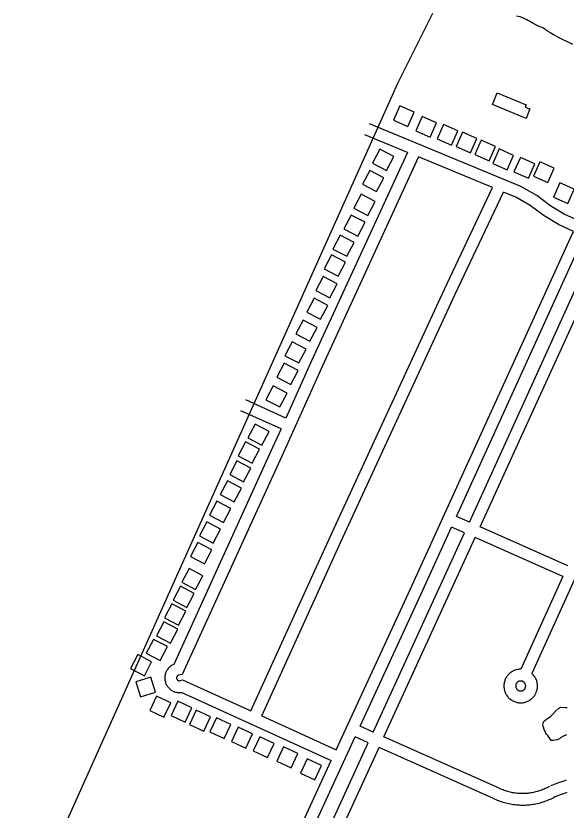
# Model space of a CAD drawing. Extents: x 3677843 to 3715951, y 511991 to 537744.
# Drawn here: x 3709425 to 3710825, y 533421 to 535442 of the extents above; entities that cross this region are included whole.
import ezdxf

# ---------------------------------------------------------------- set-up
doc = ezdxf.new("R2010")
doc.units = 0
for name, color, linetype in [('V-BLDG-OTLN', 7, 'Continuous'), ('V-ROAD-CNTR', 7, 'Continuous'), ('V-SITE-VEGE', 7, 'Continuous'), ('V-TOPO-SHOR', 7, 'Continuous')]:
    doc.layers.add(name, color=color, linetype=linetype)

msp = doc.modelspace()

# ---------------------------------------------------------------- linework, layer by layer
at = {"layer": 'V-BLDG-OTLN'}
for points in [[(3710649.8, 535245.9), (3710723.2, 535215.2), (3710721, 535209.9), (3710732.8, 535204.9), (3710722.8, 535181), (3710637.6, 535216.7)], [(3710385.3, 535176.6), (3710421.9, 535160.4), (3710438.1, 535196.9), (3710401.5, 535213.2)], [(3710442.1, 535149.3), (3710478.7, 535133.1), (3710494.9, 535169.6), (3710458.3, 535185.9)], [(3710496.8, 535129), (3710533.3, 535112.8), (3710549.5, 535149.4), (3710513, 535165.6)], [(3710544.8, 535109.6), (3710581.3, 535093.3), (3710597.6, 535129.9), (3710561, 535146.1)], [(3710592.3, 535089.1), (3710628.9, 535072.9), (3710645.1, 535109.5), (3710608.5, 535125.7)], [(3710367.9, 535048.4), (3710386.5, 535083.9), (3710351.1, 535102.4), (3710332.5, 535067)], [(3710638.3, 535066.5), (3710674.8, 535050.3), (3710691.1, 535086.9), (3710654.5, 535103.1)], [(3710692.2, 535045.1), (3710728.8, 535028.9), (3710745, 535065.4), (3710708.5, 535081.7)], [(3710741.9, 535033.9), (3710778.5, 535017.7), (3710794.7, 535054.3), (3710758.2, 535070.5)], [(3710342.4, 534994.7), (3710361, 535030.1), (3710325.6, 535048.7), (3710307, 535013.3)], [(3710792.4, 534980.2), (3710829, 534964), (3710845.2, 535000.6), (3710808.6, 535016.8)], [(3710320.6, 534933.9), (3710339.2, 534969.4), (3710303.7, 534987.9), (3710285.1, 534952.5)], [(3710294.8, 534881.1), (3710313.4, 534916.5), (3710277.9, 534935.1), (3710259.3, 534899.7)], [(3710266.9, 534830), (3710285.5, 534865.4), (3710250.1, 534884), (3710231.5, 534848.6)], [(3710244.9, 534779.6), (3710263.5, 534815), (3710228.1, 534833.6), (3710209.5, 534798.1)], [(3710223.7, 534724.8), (3710242.3, 534760.2), (3710206.9, 534778.8), (3710188.3, 534743.4)], [(3710200.2, 534669.7), (3710218.8, 534705.2), (3710183.4, 534723.7), (3710164.8, 534688.3)], [(3710172.7, 534613.8), (3710191.3, 534649.2), (3710155.9, 534667.8), (3710137.3, 534632.4)], [(3710144.8, 534558.6), (3710163.4, 534594), (3710128, 534612.6), (3710109.4, 534577.2)], [(3710124.3, 534503.8), (3710142.9, 534539.3), (3710107.5, 534557.9), (3710088.9, 534522.4)], [(3710096.6, 534446.7), (3710115.2, 534482.1), (3710079.7, 534500.7), (3710061.2, 534465.2)], [(3710050.8, 534349.3), (3710069.4, 534384.7), (3710034, 534403.3), (3710015.4, 534367.9)], [(3710026.1, 534303.8), (3710044.7, 534339.2), (3710009.2, 534357.8), (3709990.7, 534322.4)], [(3710004.2, 534256), (3710022.8, 534291.4), (3709987.4, 534310), (3709968.8, 534274.5)], [(3709980.1, 534205.1), (3709998.7, 534240.5), (3709963.3, 534259.1), (3709944.7, 534223.7)], [(3709952.9, 534152.7), (3709971.5, 534188.1), (3709936.1, 534206.7), (3709917.5, 534171.3)], [(3709927.1, 534100.3), (3709945.7, 534135.7), (3709910.3, 534154.3), (3709891.7, 534118.9)], [(3709904.9, 534047.7), (3709923.5, 534083.1), (3709888.1, 534101.7), (3709869.5, 534066.3)], [(3709882.1, 533982), (3709900.7, 534017.4), (3709865.3, 534036), (3709846.7, 534000.6)], [(3709860.2, 533936.5), (3709878.8, 533972), (3709843.4, 533990.5), (3709824.8, 533955.1)], [(3709838.3, 533891.5), (3709856.9, 533927), (3709821.5, 533945.6), (3709802.9, 533910.1)], [(3709817.9, 533846.1), (3709836.5, 533881.5), (3709801, 533900.1), (3709782.4, 533864.7)], [(3709792.2, 533801.5), (3709810.8, 533836.9), (3709775.3, 533855.5), (3709756.7, 533820.1)], [(3709751.7, 533763), (3709770.2, 533798.4), (3709734.8, 533817), (3709716.2, 533781.6)], [(3709780.2, 533721.4), (3709768, 533759.5), (3709729.9, 533747.3), (3709742.1, 533709.2)], [(3709818.7, 533694), (3709782.5, 533711), (3709765.4, 533674.8), (3709801.6, 533657.8)], [(3709872.8, 533681.3), (3709836.6, 533698.3), (3709819.6, 533662.1), (3709855.8, 533645.1)], [(3709920.1, 533658.1), (3709883.9, 533675.1), (3709866.9, 533638.9), (3709903.1, 533621.9)], [(3709971.6, 533639.2), (3709935.4, 533656.2), (3709918.4, 533620), (3709954.6, 533603)], [(3710027, 533615.1), (3709990.8, 533632.1), (3709973.8, 533595.9), (3710010, 533578.9)], [(3710081.9, 533590.8), (3710045.7, 533607.8), (3710028.7, 533571.6), (3710064.9, 533554.6)], [(3710142, 533565), (3710105.8, 533582), (3710088.7, 533545.8), (3710124.9, 533528.8)], [(3710202.1, 533534.3), (3710165.9, 533551.3), (3710148.9, 533515.1), (3710185.1, 533498.1)]]:
    msp.add_lwpolyline(points, close=True, dxfattribs=at)
at = {"layer": 'V-ROAD-CNTR'}
for points in [[(3710855.6, 534920.9), (3710819.8, 534937.4), (3710786.1, 534957.8), (3710750.1, 534984.5), (3710709.9, 535007.5), (3710324.6, 535166.9)], [(3710421.5, 535094.3), (3710313.1, 535139.2)], [(3710421.5, 535094.3), (3710177.3, 534563.9), (3710112, 534418.5)], [(3710449.2, 535082.9), (3710204.7, 534551.5), (3710105.5, 534330.8), (3709847.6, 533766.2)], [(3710637.9, 535004.8), (3710449.2, 535082.9)], [(3710022.9, 533673.2), (3710229.9, 534127), (3710515.3, 534746.2), (3710637.9, 535004.8)], [(3710050.2, 533660.8), (3710257.1, 534114.5), (3710542.5, 534733.5), (3710665.6, 534993.3)], [(3710843.3, 534893.5), (3710805.7, 534910.9), (3710769.3, 534932.9), (3710733.6, 534959.4), (3710696.6, 534980.5), (3710665.6, 534993.3)], [(3710239.9, 533574.4), (3710428.6, 533984.2), (3710831.8, 534867.9), (3710843.3, 534893.5)], [(3710545.6, 534168.3), (3710859.1, 534855.5), (3710870.5, 534881)], [(3710578.6, 534153.7), (3710679.3, 534373.5), (3710903.4, 534865.8)], [(3710606, 534141.5), (3710706.6, 534361), (3710930.6, 534853.2)], [(3710112, 534418.5), (3710009.7, 534464.5)], [(3711048.7, 534454.7), (3710737.8, 533769)], [(3710099.7, 534391.1), (3709997.3, 534437.2)], [(3710099.7, 534391.1), (3710078.1, 534343.2), (3709826.4, 533791.9)], [(3710578.6, 534153.7), (3710545.6, 534168.3)], [(3710300.7, 533634.6), (3710455.9, 533971.7), (3710533.1, 534141)], [(3710333.9, 533619.7), (3710566.1, 534126.4)], [(3710566.1, 534126.4), (3710533.1, 534141)], [(3710829, 534042.9), (3710606, 534141.5)], [(3710361.3, 533607.5), (3710593.5, 534114.3)], [(3710816.6, 534015.5), (3710593.5, 534114.3)], [(3710816.6, 534015.5), (3710709.7, 533779.6)], [(3709826.4, 533791.9), (3709822.1, 533789.6), (3709820.2, 533788.4), (3709818.4, 533787.1), (3709816.6, 533785.7), (3709815, 533784.2), (3709813.4, 533782.6), (3709812, 533780.9), (3709810.6, 533779.1), (3709809.4, 533777.2), (3709808.3, 533775.3), (3709807.2, 533773.3), (3709806.4, 533771.3), (3709805.6, 533769.2), (3709804.9, 533767), (3709804.4, 533764.8), (3709804.1, 533762.6), (3709803.8, 533760.4), (3709803.7, 533758.2), (3709803.7, 533756), (3709803.9, 533753.7), (3709804.2, 533751.5), (3709804.6, 533749.3), (3709805.1, 533747.2), (3709805.8, 533745), (3709806.6, 533742.9), (3709807.6, 533740.9), (3709808.6, 533738.9), (3709809.8, 533737), (3709811, 533735.2), (3709812.4, 533733.4), (3709813.9, 533731.8), (3709815.5, 533730.2), (3709817.2, 533728.7), (3709818.9, 533727.4), (3709820.8, 533726.1), (3709822.7, 533724.9), (3709824.7, 533723.9), (3709826.7, 533723), (3709828.8, 533722.2), (3709830.9, 533721.5), (3709833.1, 533721), (3709835.3, 533720.6), (3709837.5, 533720.3), (3709839.7, 533720.2), (3709847.4, 533720.2)], [(3710709.7, 533779.6), (3710705.6, 533779.4), (3710703.3, 533779.1), (3710701, 533778.7), (3710698.8, 533778.2), (3710696.6, 533777.6), (3710694.4, 533776.9), (3710692.3, 533776), (3710690.2, 533775.1), (3710688.2, 533774), (3710686.2, 533772.8), (3710684.3, 533771.5), (3710682.5, 533770.1), (3710680.7, 533768.6), (3710679, 533767.1), (3710677.5, 533765.4), (3710676, 533763.6), (3710674.6, 533761.8), (3710673.3, 533759.9), (3710672.1, 533757.9), (3710671, 533755.9), (3710670.1, 533753.8), (3710669.2, 533751.7), (3710668.5, 533749.6), (3710667.8, 533747.3), (3710667.3, 533745.1), (3710666.9, 533742.8), (3710666.7, 533740.6), (3710666.5, 533738.3), (3710666.5, 533736), (3710666.6, 533733.7), (3710666.9, 533731.4), (3710667.2, 533729.1), (3710667.7, 533726.9), (3710668.3, 533724.7), (3710669, 533722.5), (3710669.8, 533720.3), (3710670.7, 533718.2), (3710671.8, 533716.2), (3710673, 533714.2), (3710674.2, 533712.3), (3710675.6, 533710.5), (3710677.1, 533708.7), (3710678.6, 533707), (3710680.3, 533705.4), (3710682, 533703.9), (3710683.8, 533702.5), (3710685.7, 533701.2), (3710687.6, 533699.9), (3710689.6, 533698.8), (3710691.7, 533697.8), (3710693.8, 533697), (3710696, 533696.2), (3710698.2, 533695.5), (3710700.4, 533695), (3710702.7, 533694.6), (3710704.9, 533694.3), (3710707.2, 533694.1), (3710709.5, 533694.1), (3710711.8, 533694.1), (3710714.1, 533694.3), (3710716.4, 533694.7), (3710718.6, 533695.1), (3710720.8, 533695.7), (3710723, 533696.3), (3710725.2, 533697.1), (3710727.3, 533698.1), (3710729.4, 533699.1), (3710731.3, 533700.2), (3710733.3, 533701.5), (3710735.1, 533702.8), (3710736.9, 533704.2), (3710738.6, 533705.8), (3710740.3, 533707.4), (3710741.8, 533709.1), (3710743.2, 533710.9), (3710744.6, 533712.7), (3710745.8, 533714.7), (3710747, 533716.7), (3710747.8, 533718.4)], [(3709847.6, 533766.2), (3709839.3, 533764.5), (3709838.9, 533764.4), (3709838.5, 533764.2), (3709838.1, 533764.1), (3709837.7, 533763.9), (3709837.3, 533763.7), (3709836.9, 533763.5), (3709836.6, 533763.2), (3709836.2, 533762.9), (3709835.9, 533762.6), (3709835.6, 533762.3), (3709835.3, 533762), (3709835.1, 533761.6), (3709834.8, 533761.3), (3709834.6, 533760.9), (3709834.4, 533760.5), (3709834.2, 533760.1), (3709834.1, 533759.7), (3709834, 533759.3), (3709833.9, 533758.9), (3709833.8, 533758.4), (3709833.7, 533758), (3709833.7, 533757.6), (3709833.7, 533757.1), (3709833.7, 533756.7), (3709833.8, 533756.3), (3709833.9, 533755.8), (3709834, 533755.4), (3709834.1, 533755), (3709834.3, 533754.6), (3709834.5, 533754.2), (3709834.7, 533753.8), (3709834.9, 533753.5), (3709835.1, 533753.1), (3709835.4, 533752.8), (3709835.7, 533752.4), (3709836, 533752.1), (3709836.3, 533751.8), (3709836.7, 533751.6), (3709837, 533751.3), (3709837.4, 533751.1), (3709837.8, 533750.9), (3709838.2, 533750.7), (3709838.6, 533750.6), (3709839, 533750.4), (3709839.4, 533750.3), (3709839.9, 533750.2), (3709840.3, 533750.2), (3709840.7, 533750.2), (3709841.2, 533750.2), (3709841.6, 533750.2), (3709842, 533750.2), (3709842.5, 533750.3), (3709842.9, 533750.4), (3709849.1, 533752.3)], [(3710748.1, 533719.1), (3710748.9, 533720.8), (3710749.7, 533723), (3710750.4, 533725.2), (3710750.9, 533727.4), (3710751.4, 533729.6), (3710751.7, 533731.9), (3710751.9, 533734.2), (3710752, 533736.5), (3710751.9, 533738.8), (3710751.8, 533741.1), (3710751.5, 533743.4), (3710751.1, 533745.6), (3710750.5, 533747.9), (3710749.9, 533750.1), (3710749.1, 533752.2), (3710748.2, 533754.3), (3710747.2, 533756.4), (3710746.1, 533758.4), (3710744.9, 533760.4), (3710743.6, 533762.2), (3710742.2, 533764.1), (3710737.8, 533769)], [(3709849.1, 533752.3), (3710022.9, 533673.2)], [(3710713.9, 533748.7), (3710712.9, 533749), (3710712.2, 533749.2), (3710711.6, 533749.3), (3710710.9, 533749.4), (3710710.2, 533749.5), (3710709.5, 533749.5), (3710708.8, 533749.5), (3710708.2, 533749.5), (3710707.5, 533749.4), (3710706.8, 533749.3), (3710706.1, 533749.2), (3710705.5, 533749), (3710704.8, 533748.7), (3710704.2, 533748.5), (3710703.6, 533748.2), (3710703, 533747.9), (3710702.4, 533747.5), (3710701.8, 533747.1), (3710701.3, 533746.7), (3710700.8, 533746.3), (3710700.3, 533745.8), (3710699.8, 533745.3), (3710699.3, 533744.8), (3710698.9, 533744.3), (3710698.5, 533743.7), (3710698.2, 533743.1), (3710697.9, 533742.5), (3710697.6, 533741.9), (3710697.3, 533741.2), (3710697.1, 533740.6), (3710696.9, 533739.9), (3710696.8, 533739.3), (3710696.6, 533738.6), (3710696.6, 533737.9), (3710696.5, 533737.2), (3710696.5, 533736.6), (3710696.6, 533735.9), (3710696.6, 533735.2), (3710696.7, 533734.5), (3710696.9, 533733.8), (3710697, 533733.2), (3710697.3, 533732.5), (3710697.5, 533731.9), (3710697.8, 533731.3), (3710698.1, 533730.7), (3710698.4, 533730.1), (3710698.8, 533729.5), (3710699.2, 533729), (3710699.7, 533728.4), (3710700.1, 533727.9), (3710700.6, 533727.5), (3710701.1, 533727), (3710701.7, 533726.6), (3710702.2, 533726.2), (3710702.8, 533725.8), (3710703.4, 533725.5), (3710704, 533725.2), (3710704.7, 533724.9), (3710705.3, 533724.7), (3710706, 533724.5), (3710706.6, 533724.4), (3710707.3, 533724.2), (3710708, 533724.1), (3710708.6, 533724.1), (3710709.3, 533724.1), (3710710, 533724.1), (3710710.7, 533724.2), (3710711.4, 533724.3), (3710712, 533724.4), (3710712.7, 533724.6), (3710713.4, 533724.8), (3710714, 533725), (3710714.6, 533725.3), (3710715.2, 533725.6), (3710715.8, 533725.9), (3710716.4, 533726.3), (3710717, 533726.7), (3710717.5, 533727.1), (3710718, 533727.6), (3710718.5, 533728), (3710718.9, 533728.6), (3710719.4, 533729.1), (3710719.8, 533729.6), (3710720.1, 533730.2), (3710720.5, 533730.8), (3710721, 533731.8)], [(3710720.6, 533731.1), (3710721.1, 533732), (3710721.3, 533732.7), (3710721.5, 533733.3), (3710721.7, 533734), (3710721.8, 533734.7), (3710721.9, 533735.4), (3710722, 533736), (3710722, 533736.7), (3710722, 533737.4), (3710721.9, 533738.1), (3710721.8, 533738.8), (3710721.7, 533739.4), (3710721.6, 533740.1), (3710721.4, 533740.8), (3710721.1, 533741.4), (3710720.9, 533742), (3710720.6, 533742.6), (3710720.2, 533743.2), (3710719.9, 533743.8), (3710719.5, 533744.4), (3710719.1, 533744.9), (3710718.6, 533745.4), (3710718.1, 533745.9), (3710717.6, 533746.4), (3710717.1, 533746.8), (3710716.6, 533747.2), (3710716, 533747.6), (3710715.4, 533748), (3710714.8, 533748.3), (3710714.2, 533748.6), (3710713.2, 533748.9)], [(3709847.4, 533720.2), (3710227.4, 533547.1)], [(3710050.2, 533660.8), (3710239.9, 533574.4)], [(3710333.9, 533619.7), (3710300.7, 533634.6)], [(3710091.3, 533179.7), (3710288.1, 533607.3)], [(3710321.4, 533592.5), (3710288.1, 533607.3)], [(3710654.3, 533476.7), (3710361.3, 533607.5)], [(3710125.2, 533164.5), (3710188.9, 533303.2), (3710321.4, 533592.5)], [(3710256.7, 533379.1), (3710348.8, 533580.2)], [(3710642.1, 533449.3), (3710348.8, 533580.2)], [(3710064.2, 533192.6), (3710227.4, 533547.1)], [(3710825.1, 533497.2), (3710816.4, 533494.2), (3710807.7, 533491), (3710799, 533487.8), (3710790.4, 533484.5), (3710784.8, 533482.4)], [(3710782.9, 533481.5), (3710780, 533479.8), (3710777.2, 533478.4), (3710774.4, 533476.9), (3710771.6, 533475.6), (3710768.7, 533474.3), (3710765.8, 533473.1), (3710762.9, 533471.9), (3710759.9, 533470.9), (3710756.9, 533469.8), (3710753.9, 533468.9), (3710750.9, 533468), (3710747.9, 533467.2), (3710744.8, 533466.5), (3710741.7, 533465.8), (3710738.7, 533465.2), (3710735.5, 533464.7), (3710732.4, 533464.2), (3710729.3, 533463.8), (3710726.2, 533463.5), (3710723, 533463.3), (3710719.9, 533463.1), (3710716.8, 533463), (3710713.6, 533463), (3710710.5, 533463), (3710707.3, 533463.1), (3710704.2, 533463.3), (3710701, 533463.6), (3710697.9, 533463.9), (3710694.8, 533464.3), (3710691.7, 533464.8), (3710688.6, 533465.4), (3710685.5, 533466), (3710682.4, 533466.7), (3710679.4, 533467.4), (3710676.3, 533468.3), (3710673.3, 533469.2), (3710670.3, 533470.1), (3710667.4, 533471.2), (3710664.4, 533472.3), (3710661.5, 533473.4), (3710658.6, 533474.7), (3710655.7, 533476), (3710654.6, 533476.5)], [(3710797.6, 533455.3), (3710794.4, 533453.5), (3710791, 533451.7), (3710787.6, 533450), (3710784.1, 533448.4), (3710780.6, 533446.8), (3710777.1, 533445.3), (3710773.5, 533443.9), (3710769.9, 533442.6), (3710766.3, 533441.3), (3710762.6, 533440.2), (3710759, 533439.1), (3710755.3, 533438.1), (3710751.5, 533437.2), (3710747.8, 533436.4), (3710744, 533435.7), (3710740.2, 533435), (3710736.4, 533434.5), (3710732.6, 533434), (3710728.8, 533433.6), (3710725, 533433.3), (3710721.2, 533433.1), (3710717.3, 533433), (3710713.5, 533433), (3710709.7, 533433), (3710705.8, 533433.2), (3710702, 533433.4), (3710698.2, 533433.7), (3710694.4, 533434.1), (3710690.6, 533434.6), (3710686.8, 533435.2), (3710683, 533435.9), (3710679.3, 533436.6), (3710675.5, 533437.5), (3710671.8, 533438.4), (3710668.1, 533439.4), (3710664.4, 533440.5), (3710660.8, 533441.7), (3710657.2, 533443), (3710653.6, 533444.3), (3710650, 533445.7), (3710646.5, 533447.2), (3710643, 533448.8), (3710641.7, 533449.4)], [(3710826.4, 533465.9), (3710818, 533462.8), (3710809.5, 533459.7), (3710801.1, 533456.5), (3710795.7, 533454.4)]]:
    msp.add_lwpolyline(points, dxfattribs=at)
at = {"layer": 'V-SITE-VEGE'}
for p, q in [((3710484.7, 535447.8), (3710396.3, 535271.1)), ((3710396.3, 535271.1), (3709424.8, 533106.2))]:
    msp.add_line(p, q, dxfattribs=at)
msp.add_lwpolyline([(3710825.8, 533612.8), (3710816.1, 533607.9), (3710810.8, 533604.8), (3710808, 533602.7), (3710801.8, 533599.6), (3710792, 533597.8), (3710789.2, 533597.8), (3710787.1, 533598.5), (3710778.4, 533611.1), (3710775.3, 533613.9), (3710772.9, 533617), (3710769.4, 533626.1), (3710767.7, 533632), (3710766.6, 533634.8), (3710765.9, 533637.9), (3710766.3, 533641.1), (3710767.7, 533645.6), (3710770.1, 533648.4), (3710776.1, 533652.9), (3710779.5, 533654.6), (3710785.5, 533659.2), (3710794.9, 533669.6), (3710796.3, 533671.3), (3710798.7, 533673.4), (3710806.1, 533680.7), (3710808.8, 533682.5), (3710811.6, 533682.8), (3710823.5, 533681.8), (3710827.3, 533681.7)], dxfattribs=at)
at = {"layer": 'V-TOPO-SHOR'}
msp.add_lwpolyline([(3710698.4, 535442.2), (3710707.4, 535439.8), (3710713.6, 535437.5), (3710719.3, 535435), (3710724.9, 535432.5), (3710728.9, 535430.3), (3710732.1, 535428.6), (3710735.9, 535426.3), (3710739.6, 535424), (3710745.2, 535420.7), (3710750.1, 535418.1), (3710755.3, 535415.7), (3710759.6, 535414), (3710763.3, 535412.9), (3710765.6, 535412), (3710768.2, 535410.6), (3710769.8, 535409.5), (3710771.7, 535408), (3710773.9, 535406.2), (3710776.2, 535404.4), (3710778.4, 535402.8), (3710783.9, 535399.1), (3710792.5, 535394.6), (3710804.2, 535388), (3710841, 535369.7)], dxfattribs=at)

doc.saveas('drawing.dxf')
